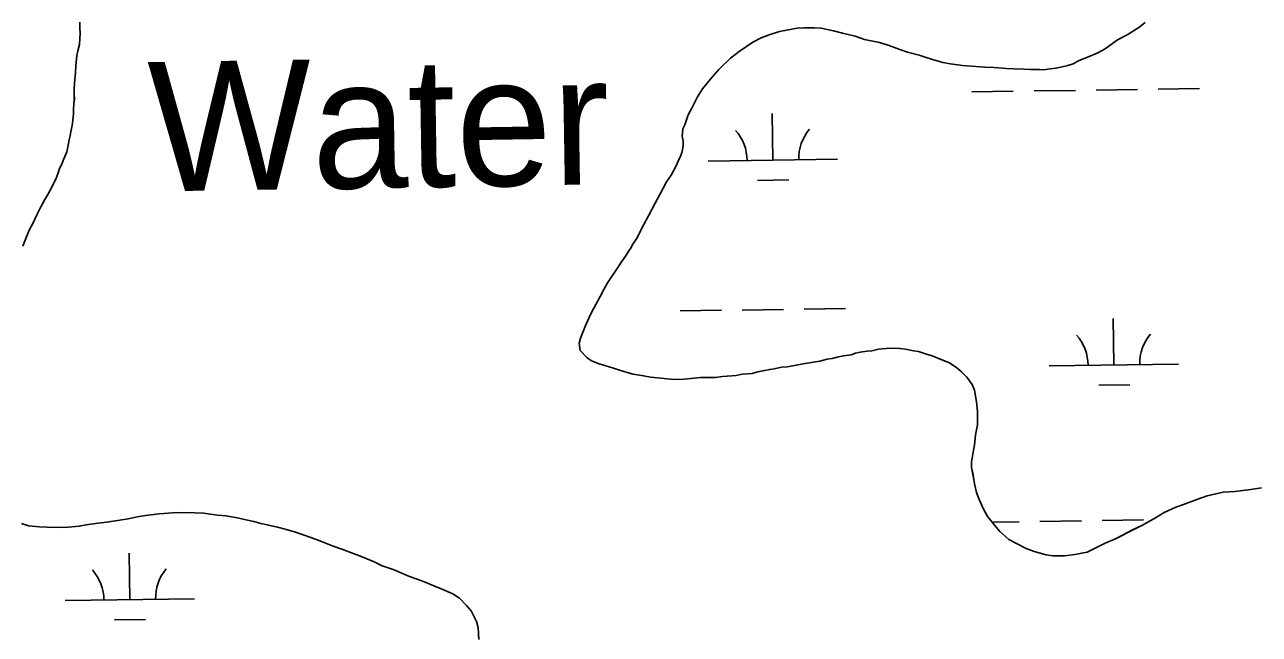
# Model space of a CAD drawing. Extents: x 3767014 to 3805179, y 361544 to 387384.
# Drawn here: x 3781068 to 3782022, y 372452 to 372923 of the extents above; entities that cross this region are included whole.
import ezdxf

# ---------------------------------------------------------------- set-up
doc = ezdxf.new("R2010")
doc.units = 0
for name, color, linetype in [('V-RIVR-IDEN', 7, 'Continuous'), ('V-TOPO-SHOR', 7, 'Continuous'), ('V-WETL-SWMP', 7, 'Continuous')]:
    doc.layers.add(name, color=color, linetype=linetype)

msp = doc.modelspace()

# ---------------------------------------------------------------- linework, layer by layer
at = {"layer": 'V-TOPO-SHOR'}
for points in [[(3781066.305, 372751.758), (3781068.154, 372756.409), (3781071.261, 372764.183), (3781073.864, 372769.25), (3781077.452, 372776.516), (3781079.738, 372781.157), (3781083.314, 372787.991), (3781085.575, 372791.704), (3781087.516, 372795.057), (3781089.99, 372799.939), (3781091.962, 372804.465), (3781093.285, 372807.771), (3781094.299, 372811.146), (3781096.587, 372815.91), (3781097.846, 372819.217), (3781100.154, 372824.847), (3781101.17, 372828.284), (3781102.184, 372834.01), (3781102.757, 372837.086), (3781103.402, 372840.469), (3781104.324, 372845.086), (3781104.928, 372849.335), (3781105.545, 372854.021), (3781105.506, 372857.359), (3781105.752, 372862.053), (3781106.075, 372865.074), (3781105.944, 372869.594), (3781105.985, 372873.612), (3781106.276, 372877.686), (3781106.866, 372886.142), (3781107.306, 372891.264), (3781108.131, 372899.282), (3781108.781, 372902.913), (3781110.077, 372907.58), (3781110.446, 372912.332), (3781110.489, 372916.411), (3781110.282, 372920.374), (3781110.339, 372925.072)], [(3781933.834, 372924.634), (3781929.095, 372920.735), (3781919.983, 372915.094), (3781912.465, 372911.269), (3781903.011, 372904.4), (3781897.363, 372901.145), (3781888.923, 372897.652), (3781886.111, 372896.486), (3781882.363, 372895.036), (3781878.284, 372892.669), (3781874.235, 372891.536), (3781868.632, 372890.133), (3781864.9, 372889.304), (3781860.558, 372888.796), (3781855.283, 372888.003), (3781852.2, 372888.393), (3781845.395, 372888.259), (3781840.15, 372888.704), (3781832.425, 372888.902), (3781826.863, 372889.046), (3781817.3, 372889.908), (3781810.194, 372890.092), (3781799.395, 372890.987), (3781792.606, 372891.473), (3781783.359, 372892.638), (3781777.512, 372893.715), (3781769.535, 372896.087), (3781764.63, 372897.758), (3781759.109, 372899.446), (3781750.204, 372901.84), (3781744.379, 372903.845), (3781736.108, 372906.841), (3781728.44, 372909.202), (3781717.061, 372911.66), (3781709.703, 372914.013), (3781699.87, 372916.43), (3781693.112, 372918.15), (3781683.58, 372920.249), (3781678.335, 372920.694), (3781669.986, 372920.599), (3781665.034, 372920.417), (3781656.643, 372918.779), (3781651.357, 372917.679), (3781643.253, 372915.105), (3781637.011, 372912.79), (3781630.742, 372909.55), (3781620.045, 372902.407), (3781613.414, 372897.011), (3781604.222, 372888.28), (3781598.812, 372882.236), (3781591.783, 372873.45), (3781587.914, 372867.366), (3781583.359, 372858.516), (3781580.752, 372853.327), (3781578.082, 372845.665), (3781576.458, 372842.616), (3781575.997, 372836.752), (3781576.828, 372833.021), (3781576.732, 372829.314), (3781576.003, 372825.003), (3781574.997, 372821.937), (3781573.031, 372817.659), (3781571.391, 372813.991), (3781567.494, 372806.669), (3781563.959, 372801.504), (3781558.761, 372791.743), (3781555.187, 372785.034), (3781549.987, 372775.273), (3781546.739, 372769.172), (3781542.834, 372761.544), (3781541.199, 372758.185), (3781537.984, 372753.321), (3781536.042, 372749.968), (3781534.124, 372747.545), (3781532.817, 372744.797), (3781528.649, 372739.028), (3781524.783, 372732.943), (3781518.356, 372723.524), (3781515.44, 372718.343), (3781512.515, 372712.852), (3781510.883, 372709.494), (3781507.649, 372704.011), (3781505.05, 372699.131), (3781501.446, 372691.184), (3781499.457, 372685.981), (3781497.466, 372680.774), (3781496.436, 372676.781), (3781497.221, 372671.196), (3781502.64, 372665.49), (3781505.984, 372663.24), (3781511.798, 372660.925)], [(3781511.798, 372660.925), (3781516.093, 372659.58), (3781522.841, 372657.55), (3781526.826, 372656.211), (3781533.577, 372654.181), (3781538.181, 372652.827), (3781546.19, 372651.693), (3781551.419, 372650.632), (3781559.437, 372649.807), (3781564.372, 372649.37), (3781569.617, 372648.926), (3781577.66, 372649.028), (3781582.618, 372649.52), (3781590.058, 372650.255), (3781594.392, 372650.454), (3781598.719, 372650.341), (3781601.808, 372650.261), (3781607.086, 372651.054), (3781610.801, 372651.267), (3781617.623, 372652.021), (3781622.282, 372652.827), (3781630.029, 372653.555), (3781634.387, 372654.681), (3781638.428, 372655.504), (3781643.712, 372656.604), (3781647.128, 372657.134), (3781652.721, 372658.228), (3781657.372, 372658.728), (3781664.202, 372659.789), (3781669.486, 372660.888), (3781677.559, 372662.228), (3781682.528, 372663.027), (3781688.129, 372664.427), (3781691.852, 372664.952), (3781696.837, 372666.369), (3781700.878, 372667.192), (3781706.772, 372667.968), (3781709.893, 372669.125), (3781713.627, 372669.957), (3781718.902, 372670.747), (3781722.617, 372670.963), (3781727.911, 372672.372), (3781736.587, 372673.076), (3781744.312, 372672.877), (3781748.621, 372672.148), (3781754.777, 372671.063), (3781758.779, 372670.34), (3781764.911, 372668.327), (3781769.203, 372666.979), (3781776.857, 372663.999), (3781782.673, 372661.685), (3781788.448, 372657.827), (3781792.075, 372654.642), (3781795.989, 372650.521), (3781800.173, 372644.848), (3781801.916, 372640.476), (3781803.54, 372631.467), (3781804.283, 372624.336), (3781804.32, 372613.821), (3781802.887, 372606.129), (3781802.061, 372598.111), (3781801.34, 372594.111), (3781799.557, 372584.881), (3781799.763, 372580.857), (3781800.587, 372576.816), (3781801.377, 372571.538), (3781801.91, 372568.124), (3781803.595, 372561.587), (3781805.617, 372555.969), (3781809.125, 372548.148), (3781812.387, 372542.809), (3781817.776, 372535.868), (3781821.681, 372531.438), (3781828.63, 372525.075), (3781834.428, 372522.145), (3781842.057, 372518.237), (3781848.182, 372515.917), (3781857.388, 372513.205), (3781862.625, 372512.451), (3781871.593, 372512.531), (3781879.66, 372513.559), (3781888.985, 372515.485), (3781903.073, 372522.233), (3781911.519, 372526.036), (3781924.052, 372532.516), (3781931.255, 372536.04), (3781941.919, 372541.951), (3781948.52, 372546.108), (3781957.591, 372550.204), (3781963.517, 372552.215), (3781973.819, 372555.969), (3781981.931, 372558.855), (3781994.371, 372561.626), (3782003.355, 372562.322), (3782015.762, 372563.858), (3782023.835, 372565.196)], [(3781232.195, 372541.814), (3781223.276, 372543.587), (3781216.794, 372544.064), (3781206.011, 372545.58), (3781199.212, 372545.754), (3781189.017, 372546.016), (3781182.212, 372545.883), (3781171.675, 372544.916), (3781161.127, 372543.64), (3781154.607, 372542.571), (3781147.77, 372541.201), (3781141.25, 372540.132), (3781131.005, 372538.543), (3781124.493, 372537.781), (3781115.183, 372536.474), (3781109.899, 372535.375), (3781101.223, 372534.67), (3781094.109, 372534.543), (3781084.835, 372534.66), (3781079.216, 372534.99), (3781070.764, 372535.764), (3781065.117, 372537.453)], [(3781418.7, 372447.966), (3781418.311, 372456.942), (3781416.896, 372461.925), (3781412.775, 372470.07), (3781409.171, 372474.182), (3781403.752, 372479.888), (3781398.579, 372483.114), (3781389.713, 372487.052), (3781383.899, 372489.366), (3781375.944, 372492.662), (3781370.431, 372494.658), (3781365.225, 372496.647), (3781357.881, 372499.621), (3781352.683, 372501.919), (3781344.104, 372504.923), (3781337.995, 372507.862), (3781328.513, 372511.817), (3781322.387, 372514.139), (3781312.897, 372517.782), (3781306.154, 372520.121), (3781297.281, 372523.75), (3781289.011, 372526.746), (3781282.877, 372528.76), (3781277.054, 372530.765), (3781269.075, 372533.134), (3781263.245, 372534.83), (3781255.251, 372536.583), (3781250.33, 372537.636), (3781244.801, 372539.016), (3781237.735, 372540.742), (3781232.195, 372541.814)]]:
    msp.add_lwpolyline(points, dxfattribs=at)
at = {"layer": 'V-WETL-SWMP'}
for p, q in [((3781944.003, 372873.154), (3781976, 372873.598)), ((3781800.017, 372871.153), (3781832.014, 372871.598)), ((3781848.012, 372871.82), (3781880.009, 372872.265)), ((3781896.007, 372872.487), (3781928.004, 372872.931)), ((3781646.144, 372818.269), (3781645.644, 372854.266)), ((3781596.149, 372817.575), (3781696.14, 372818.964)), ((3781634.36, 372802.673), (3781658.358, 372803.006)), ((3781574.347, 372701.829), (3781606.344, 372702.273)), ((3781622.342, 372702.495), (3781654.339, 372702.94)), ((3781670.337, 372703.162), (3781702.334, 372703.606)), ((3781909.803, 372660.054), (3781909.303, 372696.05)), ((3781859.808, 372659.359), (3781959.799, 372660.748)), ((3781898.019, 372644.458), (3781922.017, 372644.791)), ((3781852.633, 372539.177), (3781884.63, 372539.622)), ((3781900.628, 372539.844), (3781932.625, 372540.288)), ((3781815.606, 372538.663), (3781836.634, 372538.955)), ((3781148.906, 372478.655), (3781148.406, 372514.651)), ((3781098.91, 372477.96), (3781198.901, 372479.349)), ((3781137.121, 372463.058), (3781161.119, 372463.392))]:
    msp.add_line(p, q, dxfattribs=at)
for points in [[(3781110.34, 372925.073), (3781110.281, 372920.375), (3781110.489, 372916.412), (3781110.445, 372912.332), (3781110.076, 372907.58), (3781108.781, 372902.913), (3781108.131, 372899.281), (3781107.306, 372891.264), (3781106.865, 372886.142), (3781106.276, 372877.685), (3781105.986, 372873.612), (3781105.945, 372869.593), (3781106.076, 372865.075), (3781105.751, 372862.054), (3781105.506, 372857.36), (3781105.544, 372854.02), (3781104.929, 372849.336), (3781104.324, 372845.085), (3781103.402, 372840.47), (3781102.758, 372837.086), (3781102.184, 372834.009), (3781101.171, 372828.284), (3781100.155, 372824.847), (3781097.846, 372819.217), (3781096.586, 372815.91), (3781094.299, 372811.146), (3781093.285, 372807.77), (3781091.963, 372804.465), (3781089.991, 372799.94), (3781087.516, 372795.056), (3781085.574, 372791.705), (3781083.314, 372787.991), (3781079.737, 372781.157), (3781077.453, 372776.516), (3781073.865, 372769.25), (3781071.261, 372764.184), (3781068.155, 372756.41), (3781066.304, 372751.758)], [(3781511.798, 372660.926), (3781505.983, 372663.24), (3781502.639, 372665.491), (3781497.221, 372671.196), (3781496.437, 372676.781), (3781497.467, 372680.774), (3781499.456, 372685.98), (3781501.445, 372691.185), (3781505.051, 372699.131), (3781507.65, 372704.011), (3781510.883, 372709.494), (3781512.515, 372712.853), (3781515.439, 372718.343), (3781518.356, 372723.524), (3781524.782, 372732.944), (3781528.649, 372739.028), (3781532.817, 372744.796), (3781534.124, 372747.545), (3781536.042, 372749.969), (3781537.983, 372753.32), (3781541.2, 372758.185), (3781542.833, 372761.544), (3781546.739, 372769.173), (3781549.988, 372775.274), (3781555.187, 372785.034), (3781558.76, 372791.744), (3781563.959, 372801.505), (3781567.493, 372806.67), (3781571.391, 372813.991), (3781573.032, 372817.659), (3781574.997, 372821.937), (3781576.004, 372825.003), (3781576.733, 372829.313), (3781576.828, 372833.021), (3781575.997, 372836.753), (3781576.457, 372842.616), (3781578.081, 372845.666), (3781580.752, 372853.327), (3781583.359, 372858.516), (3781587.915, 372867.366), (3781591.782, 372873.45), (3781598.811, 372882.236), (3781604.223, 372888.28), (3781613.414, 372897.011), (3781620.046, 372902.406), (3781630.742, 372909.551), (3781637.01, 372912.791), (3781643.253, 372915.104), (3781651.358, 372917.678), (3781656.643, 372918.779), (3781665.033, 372920.418), (3781669.985, 372920.6), (3781678.336, 372920.694), (3781683.581, 372920.25), (3781693.112, 372918.15), (3781699.87, 372916.43), (3781709.702, 372914.012), (3781717.062, 372911.659), (3781728.439, 372909.202), (3781736.108, 372906.84), (3781744.379, 372903.844), (3781750.203, 372901.839), (3781759.108, 372899.446), (3781764.63, 372897.758), (3781769.534, 372896.086), (3781777.512, 372893.716), (3781783.359, 372892.638), (3781792.605, 372891.472), (3781799.395, 372890.988), (3781810.193, 372890.092), (3781817.3, 372889.909), (3781826.863, 372889.045), (3781832.425, 372888.902), (3781840.15, 372888.703), (3781845.394, 372888.259), (3781852.2, 372888.393), (3781855.282, 372888.004), (3781860.559, 372888.796), (3781864.901, 372889.303), (3781868.632, 372890.134), (3781874.234, 372891.536), (3781878.283, 372892.669), (3781882.363, 372895.037), (3781886.111, 372896.487), (3781888.924, 372897.651), (3781897.362, 372901.145), (3781903.011, 372904.4), (3781912.464, 372911.269), (3781919.983, 372915.095), (3781929.095, 372920.735), (3781933.833, 372924.633)], [(3782023.836, 372565.196), (3782015.762, 372563.858), (3782003.355, 372562.322), (3781994.37, 372561.625), (3781981.931, 372558.854), (3781973.818, 372555.97), (3781963.518, 372552.216), (3781957.591, 372550.204), (3781948.519, 372546.109), (3781941.919, 372541.95), (3781931.255, 372536.04), (3781924.052, 372532.515), (3781911.518, 372526.035), (3781903.072, 372522.233), (3781888.984, 372515.484), (3781879.659, 372513.56), (3781871.593, 372512.531), (3781862.625, 372512.452), (3781857.388, 372513.205), (3781848.182, 372515.916), (3781842.057, 372518.238), (3781834.428, 372522.144), (3781828.629, 372525.076), (3781821.681, 372531.439), (3781817.775, 372535.868), (3781812.388, 372542.809), (3781809.125, 372548.149), (3781805.616, 372555.97), (3781803.596, 372561.587), (3781801.909, 372568.124), (3781801.378, 372571.538), (3781800.586, 372576.815), (3781799.763, 372580.856), (3781799.557, 372584.881), (3781801.341, 372594.111), (3781802.062, 372598.112), (3781802.887, 372606.129), (3781804.321, 372613.822), (3781804.283, 372624.336), (3781803.539, 372631.467), (3781801.915, 372640.475), (3781800.173, 372644.849), (3781795.99, 372650.522), (3781792.076, 372654.642), (3781788.448, 372657.827), (3781782.673, 372661.686), (3781776.857, 372664), (3781769.204, 372666.98), (3781764.91, 372668.327), (3781758.778, 372670.34), (3781754.777, 372671.062), (3781748.621, 372672.148), (3781744.311, 372672.877), (3781736.586, 372673.076), (3781727.911, 372672.371), (3781722.618, 372670.962), (3781718.902, 372670.748), (3781713.626, 372669.956), (3781709.894, 372669.125), (3781706.772, 372667.968), (3781700.877, 372667.192), (3781696.837, 372666.369), (3781691.853, 372664.951), (3781688.129, 372664.428), (3781682.528, 372663.026), (3781677.56, 372662.227), (3781669.486, 372660.888), (3781664.202, 372659.788), (3781657.372, 372658.727), (3781652.721, 372658.228), (3781647.128, 372657.135), (3781643.713, 372656.605), (3781638.428, 372655.504), (3781634.388, 372654.68), (3781630.03, 372653.555), (3781622.281, 372652.827), (3781617.623, 372652.02), (3781610.801, 372651.267), (3781607.085, 372651.054), (3781601.808, 372650.262), (3781598.719, 372650.342), (3781594.393, 372650.453), (3781590.059, 372650.255), (3781582.619, 372649.519), (3781577.659, 372649.028), (3781569.618, 372648.926), (3781564.373, 372649.37), (3781559.437, 372649.806), (3781551.419, 372650.631), (3781546.19, 372651.693), (3781538.18, 372652.827), (3781533.577, 372654.182), (3781526.827, 372656.211), (3781522.842, 372657.55), (3781516.092, 372659.579), (3781511.798, 372660.926)], [(3781070.764, 372535.763), (3781079.216, 372534.989), (3781084.835, 372534.659), (3781094.108, 372534.544), (3781101.223, 372534.67), (3781109.898, 372535.375), (3781115.183, 372536.475), (3781124.492, 372537.782), (3781131.005, 372538.542), (3781141.249, 372540.133), (3781147.77, 372541.202), (3781154.607, 372542.572), (3781161.128, 372543.641), (3781171.674, 372544.916), (3781182.211, 372545.882), (3781189.017, 372546.016), (3781199.213, 372545.753), (3781206.011, 372545.579), (3781216.794, 372544.064), (3781223.275, 372543.588), (3781232.196, 372541.813), (3781237.734, 372540.743), (3781244.801, 372539.015), (3781250.331, 372537.636), (3781255.251, 372536.582), (3781263.245, 372534.83), (3781269.076, 372533.134), (3781277.054, 372530.764), (3781282.877, 372528.759), (3781289.01, 372526.746), (3781297.281, 372523.751), (3781306.154, 372520.121), (3781312.896, 372517.783), (3781322.387, 372514.138), (3781328.512, 372511.816), (3781337.995, 372507.862), (3781344.103, 372504.922), (3781352.683, 372501.918), (3781357.881, 372499.62), (3781365.225, 372496.648), (3781370.43, 372494.659), (3781375.944, 372492.662), (3781383.898, 372489.366), (3781389.713, 372487.052), (3781398.579, 372483.113), (3781403.752, 372479.888), (3781409.171, 372474.183), (3781412.775, 372470.071), (3781416.895, 372461.926), (3781418.312, 372456.942), (3781418.7, 372447.966)], [(3781065.118, 372537.454), (3781070.764, 372535.763)]]:
    msp.add_lwpolyline(points, dxfattribs=at)
for centre, start, end in [((3781590.9, 372817.976), 0.024037, 41.567696), ((3781701.375, 372819.511), 140.024034, 181.567693), ((3781854.559, 372659.761), 0.024037, 41.567696), ((3781965.034, 372661.296), 140.024034, 181.567693), ((3781093.661, 372478.362), 0.024037, 41.567696), ((3781204.137, 372479.897), 140.024034, 181.567693)]:
    msp.add_arc(centre, 35.246, start, end, dxfattribs=at)

# ---------------------------------------------------------------- texts
at = {"layer": 'V-RIVR-IDEN'}
msp.add_text('Water', height=100, rotation=0.919589, dxfattribs=at).set_placement((3781163.94, 372794.066))

doc.saveas('drawing.dxf')
